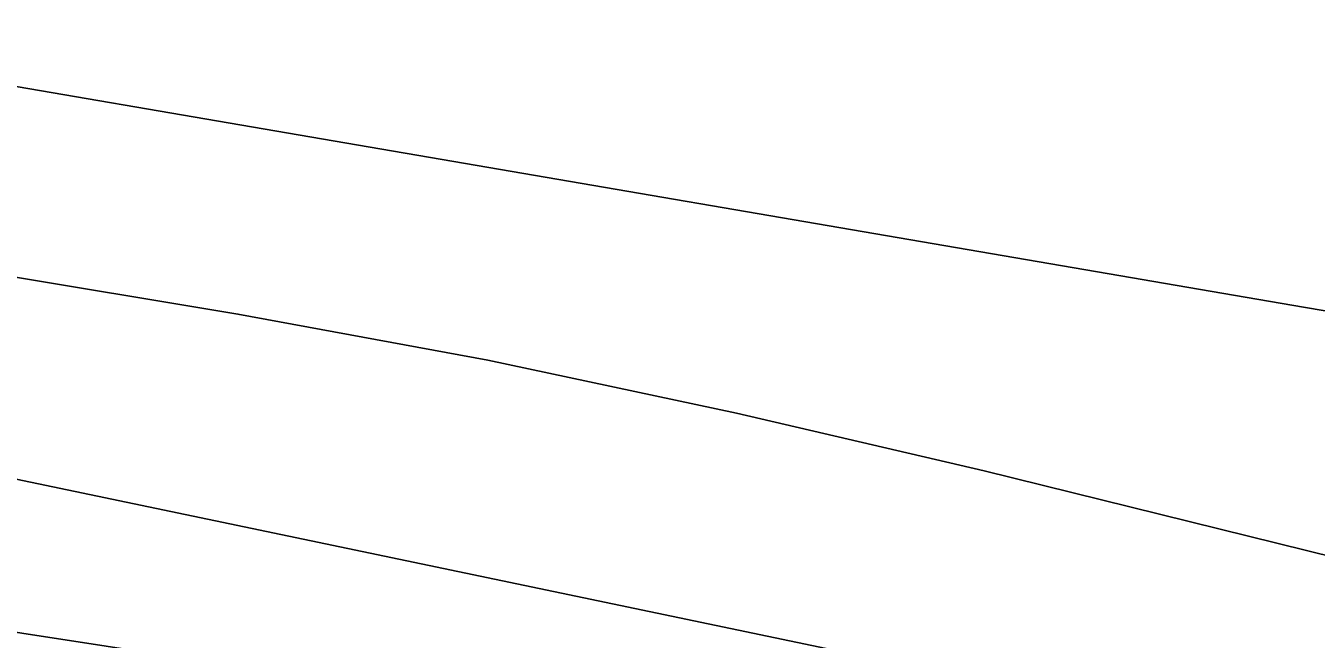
# Model space of a CAD drawing. Extents: x 3297753 to 3335611, y 652252 to 677623.
# Drawn here: x 3328434.6 to 3328727.2, y 659555.5 to 659694.5 of the extents above; entities that cross this region are included whole.
import ezdxf

# ---------------------------------------------------------------- set-up
doc = ezdxf.new("R2010")
doc.units = 0
doc.layers.add('V-TOPO-DPTH', color=7, linetype='Continuous')
doc.layers.add('V-TOPO-MINR', color=7, linetype='Continuous')

msp = doc.modelspace()

# ---------------------------------------------------------------- linework, layer by layer
at = {"layer": 'V-TOPO-DPTH'}
for points in [[(3329318.35, 659578.76), (3329295.78, 659576.52), (3329273.2, 659574.44), (3329250.6, 659572.77), (3329227.96, 659571.71), (3329205.29, 659571.05), (3329136.2, 659569.96), (3329113.4, 659570.23), (3329090.66, 659571.31), (3329068.01, 659573.63), (3329045.43, 659576.78), (3328944.03, 659593.71), (3328870.8, 659605.99), (3328797.58, 659618.32), (3328724.38, 659630.75), (3328651.19, 659643.23), (3328389.99, 659687.96), (3328351.98, 659694.18), (3328313.91, 659700.03), (3328275.76, 659705.33), (3328237.56, 659710.25), (3328216.31, 659712.83), (3328167.42, 659718.55), (3328118.5, 659723.97)], [(3328118.5, 659723.97), (3328167.42, 659718.55), (3328216.31, 659712.83), (3328237.56, 659710.25), (3328275.76, 659705.33), (3328313.91, 659700.03), (3328351.98, 659694.18), (3328389.99, 659687.96), (3328651.19, 659643.23), (3328724.38, 659630.75), (3328797.58, 659618.32), (3328870.8, 659605.99), (3328944.03, 659593.71), (3329045.43, 659576.78), (3329068.01, 659573.63), (3329090.66, 659571.31), (3329113.4, 659570.23), (3329136.2, 659569.96), (3329205.29, 659571.05), (3329227.96, 659571.71), (3329250.6, 659572.77), (3329273.2, 659574.44), (3329295.78, 659576.52), (3329318.35, 659578.76)], [(3328738.52, 659572.25), (3328651.96, 659593.61), (3328595.78, 659606.66), (3328539.39, 659618.68), (3328482.69, 659629.14), (3328425.79, 659638.58), (3328343.23, 659651.1), (3328327.43, 659653.31), (3328311.61, 659655.28), (3328295.74, 659656.89), (3328279.85, 659658.25), (3327864.22, 659689.03)], [(3327864.22, 659689.03), (3328279.85, 659658.25), (3328295.74, 659656.89), (3328311.61, 659655.28), (3328327.43, 659653.31), (3328343.23, 659651.1), (3328425.79, 659638.58), (3328482.69, 659629.14), (3328539.39, 659618.68), (3328595.78, 659606.66), (3328651.96, 659593.61), (3328738.52, 659572.25)], [(3328781.85, 659520.87), (3328708.12, 659534.76), (3328634.53, 659549.48), (3328335.39, 659611.97), (3328322.49, 659614.51), (3328309.57, 659616.86), (3328296.59, 659618.92), (3328283.58, 659620.79), (3328270.54, 659622.34), (3328257.47, 659623.67), (3328244.37, 659624.66), (3328231.25, 659625.42), (3327550.91, 659655.95)], [(3327550.91, 659655.95), (3328231.25, 659625.42), (3328244.37, 659624.66), (3328257.47, 659623.67), (3328270.54, 659622.34), (3328283.58, 659620.79), (3328296.59, 659618.92), (3328309.57, 659616.86), (3328322.49, 659614.51), (3328335.39, 659611.97), (3328634.53, 659549.48), (3328708.12, 659534.76), (3328781.85, 659520.87)]]:
    msp.add_lwpolyline(points, dxfattribs=at)
at = {"layer": 'V-TOPO-MINR'}
for points in [[(3328118.5, 659723.97), (3328167.42, 659718.55), (3328216.31, 659712.83), (3328237.56, 659710.25), (3328275.76, 659705.33), (3328313.91, 659700.03), (3328351.98, 659694.18), (3328389.99, 659687.96), (3328651.19, 659643.23), (3328724.38, 659630.75), (3328797.58, 659618.32), (3328870.8, 659605.99), (3328944.03, 659593.71), (3329045.43, 659576.78), (3329068.01, 659573.63), (3329090.66, 659571.31), (3329113.4, 659570.23), (3329136.2, 659569.96), (3329205.29, 659571.05), (3329227.96, 659571.71), (3329250.6, 659572.77), (3329273.2, 659574.44), (3329295.78, 659576.52), (3329318.35, 659578.76)], [(3327864.22, 659689.03), (3328279.85, 659658.25), (3328295.74, 659656.89), (3328311.61, 659655.28), (3328327.43, 659653.31), (3328343.23, 659651.1), (3328425.79, 659638.58), (3328482.69, 659629.14), (3328539.39, 659618.68), (3328595.78, 659606.66), (3328651.96, 659593.61), (3328738.52, 659572.25)], [(3327550.91, 659655.95), (3328231.25, 659625.42), (3328244.37, 659624.66), (3328257.47, 659623.67), (3328270.54, 659622.34), (3328283.58, 659620.79), (3328296.59, 659618.92), (3328309.57, 659616.86), (3328322.49, 659614.51), (3328335.39, 659611.97), (3328634.53, 659549.48), (3328708.12, 659534.76), (3328781.85, 659520.87)], [(3327728.23, 659621.31), (3328255.48, 659580.29), (3328281.45, 659577.98), (3328307.38, 659575.27), (3328333.24, 659571.98), (3328359.05, 659568.31), (3328490.07, 659548.13), (3328581.37, 659534.17), (3328672.7, 659520.34), (3328764.05, 659506.72), (3328855.43, 659493.23), (3329022.23, 659468.8), (3329049.48, 659465.16), (3329076.77, 659461.99), (3329104.14, 659459.52), (3329131.56, 659457.5), (3329241.23, 659450.87), (3329288.85, 659448.79), (3329336.48, 659447.79)]]:
    msp.add_lwpolyline(points, dxfattribs=at)

doc.saveas('drawing.dxf')
